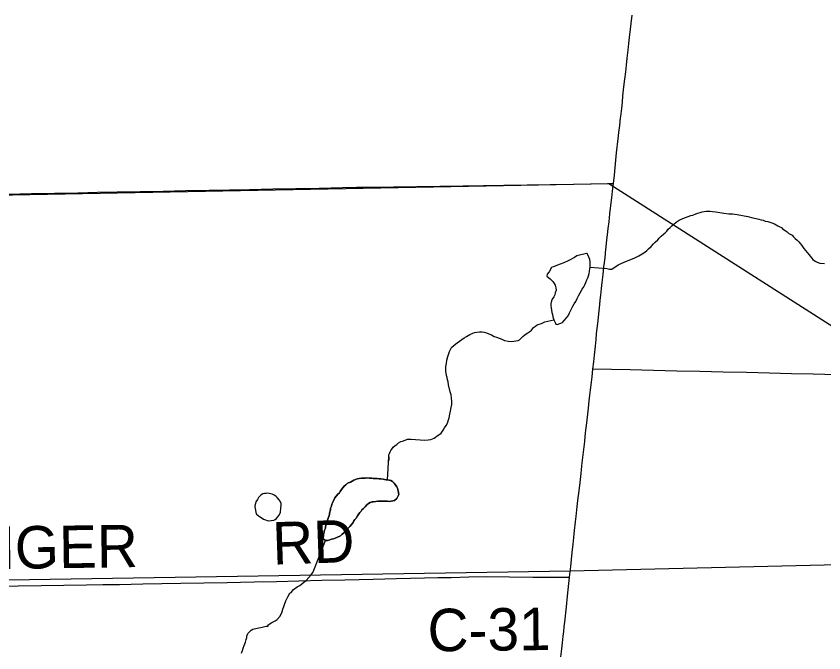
# Model space of a CAD drawing. Extents: x 103424 to 290657, y 38711 to 110967.
# Drawn here: x 214249.81 to 214250.35, y 40208.748 to 40209.174 of the extents above; entities that cross this region are included whole.
import ezdxf

# ---------------------------------------------------------------- set-up
doc = ezdxf.new("R2010")
doc.units = 0
for name, color, linetype in [('GM_X_Corporation', 7, 'Continuous'), ('GM_X_County_Road', 7, 'Continuous'), ('GM_X_County_Road_Text', 7, 'Continuous'), ('GM_X_Minor_Lake', 7, 'Continuous'), ('GM_X_Minor_River', 7, 'Continuous'), ('GM_X_Rail_Line', 7, 'Continuous'), ('GM_X_State_Route', 7, 'Continuous'), ('GM_X_Township_Road', 7, 'Continuous')]:
    doc.layers.add(name, color=color, linetype=linetype)

msp = doc.modelspace()

# ---------------------------------------------------------------- linework, layer by layer
at = {"layer": 'GM_X_Corporation'}
msp.add_lwpolyline([(214250.6509, 40211.22864), (214250.66191, 40210.37376), (214250.66761, 40209.93905), (214250.67524, 40209.51623), (214250.67595, 40209.3563), (214250.68114, 40208.9936), (214250.6822, 40208.92409), (214250.68321, 40208.87004), (214250.68423, 40208.81599), (214250.50285, 40208.81053), (214250.5017, 40208.8105), (214250.18063, 40208.80297), (214249.1929, 40208.78706), (214248.88259, 40208.7802), (214248.57076, 40208.77338), (214248.0881, 40208.75947)], dxfattribs=at)
msp.add_lwpolyline([(214247.90914, 40208.30125), (214250.69191, 40208.30125), (214250.69144, 40208.40851), (214250.68656, 40208.66767), (214250.68423, 40208.81599), (214250.50285, 40208.81053), (214250.5017, 40208.8105), (214250.18063, 40208.80297), (214249.1929, 40208.78706), (214248.88259, 40208.7802), (214248.57076, 40208.77338), (214248.0881, 40208.75947), (214247.90638, 40208.75597)], close=True, dxfattribs=at)
at = {"layer": 'GM_X_County_Road'}
for points in [[(214249.80488, 40209.0553), (214249.82041, 40209.0556), (214249.83594, 40209.0559), (214249.85147, 40209.0562), (214249.86457, 40209.05645), (214249.87767, 40209.0567), (214249.8932, 40209.05699), (214249.90847, 40209.05729), (214249.92374, 40209.05758), (214249.93927, 40209.05787), (214249.95275, 40209.05812), (214249.96624, 40209.05838), (214249.98177, 40209.05869), (214249.9973, 40209.05899), (214250.01283, 40209.05931), (214250.02836, 40209.05961), (214250.03769, 40209.0598), (214250.04702, 40209.05999), (214250.06255, 40209.06021), (214250.07808, 40209.06044), (214250.09361, 40209.06066), (214250.10914, 40209.06089), (214250.12271, 40209.06109), (214250.13627, 40209.06128), (214250.1518, 40209.06151), (214250.16733, 40209.06173), (214250.18286, 40209.06196), (214250.19428, 40209.06212), (214250.2057, 40209.06229), (214250.20956, 40209.06229)], [(214249.79689, 40208.79303), (214249.81148, 40208.79323), (214249.82701, 40208.79345), (214249.84212, 40208.79365), (214249.85723, 40208.79386), (214249.86827, 40208.79401), (214249.87932, 40208.79416), (214249.89485, 40208.79443), (214249.90753, 40208.79465), (214249.92021, 40208.79487), (214249.93574, 40208.79515), (214249.95128, 40208.79544), (214249.96031, 40208.7956), (214249.96934, 40208.79577), (214249.98427, 40208.79616), (214249.9992, 40208.79656), (214250.01464, 40208.79689), (214250.03007, 40208.79723), (214250.03949, 40208.79742), (214250.0489, 40208.79761), (214250.06443, 40208.79801), (214250.07384, 40208.79825), (214250.08326, 40208.79849), (214250.09219, 40208.79867), (214250.10112, 40208.79885), (214250.1129, 40208.79908), (214250.12467, 40208.79932), (214250.1402, 40208.79919), (214250.15574, 40208.79907), (214250.16797, 40208.79898), (214250.1802, 40208.79888)]]:
    msp.add_lwpolyline(points, dxfattribs=at)
at = {"layer": 'GM_X_Minor_Lake'}
for points in [[(214250.18502, 40209.01401), (214250.18353, 40209.01293), (214250.1794, 40209.01056), (214250.17638, 40209.00917), (214250.17393, 40209.00835), (214250.17223, 40209.00775), (214250.17072, 40209.00714), (214250.16921, 40209.00654), (214250.16808, 40209.00614), (214250.16662, 40209.00326), (214250.16532, 40209.00171), (214250.16497, 40209.00037), (214250.16632, 40208.99926), (214250.16729, 40208.99852), (214250.16904, 40208.99685), (214250.17002, 40208.99535), (214250.17061, 40208.99441), (214250.17082, 40208.99347), (214250.17103, 40208.99252), (214250.17125, 40208.99101), (214250.17072, 40208.9891), (214250.17037, 40208.98795), (214250.16964, 40208.9866), (214250.16853, 40208.98487), (214250.16817, 40208.98391), (214250.16784, 40208.98181), (214250.16768, 40208.98048), (214250.1679, 40208.97915), (214250.16834, 40208.97612), (214250.16875, 40208.9748), (214250.16917, 40208.9731), (214250.16978, 40208.97122), (214250.17058, 40208.96933), (214250.17117, 40208.96821), (214250.17213, 40208.96804), (214250.17307, 40208.96844), (214250.17439, 40208.96885), (214250.17552, 40208.96944), (214250.17664, 40208.9706), (214250.17812, 40208.97254), (214250.17923, 40208.97389), (214250.18014, 40208.97581), (214250.1816, 40208.9785), (214250.18252, 40208.98023), (214250.18344, 40208.98177), (214250.18435, 40208.9835), (214250.18526, 40208.98542), (214250.18617, 40208.98715), (214250.18727, 40208.98927), (214250.18874, 40208.99158), (214250.18985, 40208.99331), (214250.19058, 40208.99466), (214250.19112, 40208.996), (214250.19184, 40208.99791), (214250.19257, 40208.99926), (214250.19292, 40209.0006), (214250.19327, 40209.00212), (214250.19362, 40209.00346), (214250.19378, 40209.00518), (214250.19413, 40209.00632), (214250.19411, 40209.00727), (214250.19408, 40209.0086), (214250.19405, 40209.00993), (214250.19383, 40209.01145), (214250.19323, 40209.01295), (214250.19243, 40209.01465), (214250.19203, 40209.01559), (214250.19165, 40209.01558)], [(214250.19165, 40209.01558), (214250.18502, 40209.01401)], [(214250.06081, 40208.86359), (214250.05967, 40208.86375), (214250.05852, 40208.86411), (214250.05757, 40208.86409), (214250.05661, 40208.86426), (214250.05566, 40208.86443), (214250.05413, 40208.86477), (214250.05299, 40208.86475), (214250.05165, 40208.86491), (214250.05013, 40208.86488), (214250.04899, 40208.86504), (214250.04803, 40208.86521), (214250.04651, 40208.86518), (214250.0448, 40208.86533), (214250.04366, 40208.86531), (214250.04233, 40208.86528), (214250.04119, 40208.86525), (214250.03948, 40208.86502), (214250.03815, 40208.86481), (214250.03721, 40208.86441), (214250.03608, 40208.86381), (214250.03382, 40208.86262), (214250.0325, 40208.86202), (214250.03156, 40208.86162), (214250.03063, 40208.86065), (214250.02951, 40208.85987), (214250.02858, 40208.85871), (214250.02765, 40208.85755), (214250.02692, 40208.85639), (214250.02637, 40208.85543), (214250.02525, 40208.85446), (214250.0234, 40208.85214), (214250.02212, 40208.84964), (214250.0214, 40208.84772), (214250.02104, 40208.84657), (214250.0205, 40208.84504), (214250.02033, 40208.84409), (214250.01981, 40208.8418), (214250.01964, 40208.84084), (214250.01929, 40208.83951), (214250.01894, 40208.83836), (214250.01839, 40208.83721), (214250.01785, 40208.83567), (214250.0175, 40208.83415), (214250.01715, 40208.83281), (214250.01699, 40208.83167), (214250.01644, 40208.83051), (214250.01575, 40208.82727), (214250.01543, 40208.8246)], [(214250.01543, 40208.8246), (214250.01575, 40208.82727), (214250.01644, 40208.83051), (214250.01699, 40208.83167), (214250.01715, 40208.83281), (214250.0175, 40208.83415), (214250.01785, 40208.83567), (214250.01839, 40208.83721), (214250.01894, 40208.83836), (214250.01929, 40208.83951), (214250.01964, 40208.84084), (214250.01981, 40208.8418), (214250.02033, 40208.84409), (214250.0205, 40208.84504), (214250.02104, 40208.84657), (214250.0214, 40208.84772), (214250.02212, 40208.84964), (214250.0234, 40208.85214), (214250.02525, 40208.85446), (214250.02637, 40208.85543), (214250.02692, 40208.85639), (214250.02765, 40208.85755), (214250.02858, 40208.85871), (214250.02951, 40208.85987), (214250.03063, 40208.86065), (214250.03156, 40208.86162), (214250.0325, 40208.86202), (214250.03382, 40208.86262), (214250.03608, 40208.86381), (214250.03721, 40208.86441), (214250.03815, 40208.86481), (214250.03948, 40208.86502), (214250.04119, 40208.86525), (214250.04233, 40208.86528), (214250.04366, 40208.86531), (214250.0448, 40208.86533), (214250.04651, 40208.86518), (214250.04803, 40208.86521), (214250.04899, 40208.86504), (214250.05013, 40208.86488), (214250.05165, 40208.86491), (214250.05299, 40208.86475), (214250.05413, 40208.86477), (214250.05566, 40208.86443), (214250.05661, 40208.86426), (214250.05757, 40208.86409), (214250.05852, 40208.86411), (214250.05967, 40208.86375), (214250.06081, 40208.86359), (214250.06177, 40208.86304), (214250.06294, 40208.86192), (214250.06372, 40208.86099), (214250.0647, 40208.85949), (214250.0651, 40208.85855), (214250.0655, 40208.85761), (214250.06571, 40208.85666), (214250.06615, 40208.8542), (214250.06468, 40208.85151), (214250.06319, 40208.85015), (214250.06092, 40208.84972), (214250.05959, 40208.84969), (214250.05844, 40208.84986), (214250.05749, 40208.84984), (214250.05635, 40208.84981), (214250.0554, 40208.84979), (214250.05445, 40208.84977), (214250.05312, 40208.84974), (214250.05198, 40208.84972), (214250.05065, 40208.84969), (214250.04913, 40208.84946), (214250.04818, 40208.84944), (214250.04686, 40208.84903), (214250.04573, 40208.84825), (214250.0448, 40208.84728), (214250.04369, 40208.84612), (214250.04257, 40208.84495), (214250.04145, 40208.84398), (214250.0409, 40208.84302), (214250.03997, 40208.84224), (214250.03941, 40208.84127), (214250.03849, 40208.83992), (214250.03758, 40208.83838), (214250.03664, 40208.8376), (214250.03609, 40208.83664), (214250.03554, 40208.83549), (214250.03462, 40208.83433), (214250.03332, 40208.83297), (214250.03202, 40208.83142), (214250.03072, 40208.82968), (214250.02792, 40208.82753), (214250.02699, 40208.82656), (214250.02472, 40208.82556), (214250.02246, 40208.82457), (214250.02114, 40208.82435), (214250.02001, 40208.82394), (214250.0183, 40208.82352), (214250.01697, 40208.8235), (214250.01543, 40208.8246)], [(214250.01543, 40208.8246), (214250.01697, 40208.8235), (214250.0183, 40208.82352), (214250.02001, 40208.82394), (214250.02114, 40208.82435), (214250.02246, 40208.82457), (214250.02472, 40208.82556), (214250.02699, 40208.82656), (214250.02792, 40208.82753), (214250.03072, 40208.82968), (214250.03202, 40208.83142), (214250.03332, 40208.83297), (214250.03462, 40208.83433), (214250.03554, 40208.83549), (214250.03609, 40208.83664), (214250.03664, 40208.8376), (214250.03758, 40208.83838), (214250.03849, 40208.83992), (214250.03941, 40208.84127), (214250.03997, 40208.84224), (214250.0409, 40208.84302), (214250.04145, 40208.84398), (214250.04257, 40208.84495), (214250.04369, 40208.84612), (214250.0448, 40208.84728), (214250.04573, 40208.84825), (214250.04686, 40208.84903), (214250.04818, 40208.84944), (214250.04913, 40208.84946), (214250.05065, 40208.84969), (214250.05198, 40208.84972), (214250.05312, 40208.84974), (214250.05445, 40208.84977), (214250.0554, 40208.84979), (214250.05635, 40208.84981), (214250.05749, 40208.84984), (214250.05844, 40208.84986), (214250.05959, 40208.84969), (214250.06092, 40208.84972), (214250.06319, 40208.85015), (214250.06468, 40208.85151), (214250.06615, 40208.8542), (214250.06571, 40208.85666), (214250.0655, 40208.85761), (214250.0651, 40208.85855), (214250.0647, 40208.85949), (214250.06372, 40208.86099), (214250.06294, 40208.86192), (214250.06177, 40208.86304), (214250.06081, 40208.86359)], [(214249.98615, 40208.85076), (214249.98478, 40208.85225), (214249.98381, 40208.85317), (214249.98265, 40208.85391), (214249.9815, 40208.85445), (214249.98054, 40208.85481), (214249.9794, 40208.85498), (214249.97844, 40208.85515), (214249.97731, 40208.85493), (214249.97617, 40208.85491), (214249.97522, 40208.8547), (214249.97409, 40208.8541), (214249.97223, 40208.85216), (214249.9715, 40208.85101), (214249.97058, 40208.84928), (214249.97022, 40208.84832), (214249.96987, 40208.84679), (214249.9697, 40208.84622), (214249.9697, 40208.84603)], [(214249.9697, 40208.84603), (214249.97075, 40208.8413), (214249.9723, 40208.84), (214249.97404, 40208.8389), (214249.97558, 40208.8378), (214249.97692, 40208.83726), (214249.97807, 40208.8369), (214249.97903, 40208.83673), (214249.98244, 40208.83719), (214249.98338, 40208.83759), (214249.98432, 40208.83818), (214249.98506, 40208.83914), (214249.98599, 40208.84049), (214249.9869, 40208.84241), (214249.98722, 40208.84508), (214249.98736, 40208.84717), (214249.98734, 40208.84831), (214249.98674, 40208.84982), (214249.98615, 40208.85076), (214249.98478, 40208.85225), (214249.98381, 40208.85317), (214249.98265, 40208.85391), (214249.9815, 40208.85445), (214249.98054, 40208.85481), (214249.9794, 40208.85498), (214249.97844, 40208.85515), (214249.97731, 40208.85493), (214249.97617, 40208.85491), (214249.97522, 40208.8547), (214249.97409, 40208.8541), (214249.97223, 40208.85216), (214249.9715, 40208.85101), (214249.97058, 40208.84928), (214249.97022, 40208.84832), (214249.96987, 40208.84679), (214249.9697, 40208.84622), (214249.9697, 40208.84603)], [(214249.9697, 40208.84603), (214249.97075, 40208.8413), (214249.9723, 40208.84), (214249.97404, 40208.8389), (214249.97558, 40208.8378), (214249.97692, 40208.83726), (214249.97807, 40208.8369), (214249.97903, 40208.83673), (214249.98244, 40208.83719), (214249.98338, 40208.83759), (214249.98432, 40208.83818), (214249.98506, 40208.83914), (214249.98599, 40208.84049), (214249.9869, 40208.84241), (214249.98722, 40208.84508), (214249.98736, 40208.84717), (214249.98734, 40208.84831), (214249.98674, 40208.84982), (214249.98615, 40208.85076)]]:
    msp.add_lwpolyline(points, dxfattribs=at)
at = {"layer": 'GM_X_Minor_River'}
for points in [[(214250.19413, 40209.00632), (214250.20518, 40209.00542), (214250.2069, 40209.00508), (214250.20842, 40209.00511), (214250.21274, 40209.00787), (214250.21726, 40209.00987), (214250.22122, 40209.01147), (214250.22386, 40209.01267), (214250.22649, 40209.01406), (214250.22875, 40209.01525), (214250.23062, 40209.01643), (214250.23193, 40209.01741), (214250.23305, 40209.01857), (214250.23492, 40209.02013), (214250.2364, 40209.02206), (214250.23752, 40209.02304), (214250.2392, 40209.02459), (214250.24012, 40209.02575), (214250.24143, 40209.02711), (214250.24311, 40209.02848), (214250.24423, 40209.02945), (214250.24535, 40209.03043), (214250.24627, 40209.03178), (214250.24758, 40209.03294), (214250.2487, 40209.03392), (214250.25001, 40209.03509), (214250.2515, 40209.03645), (214250.25356, 40209.03783), (214250.25601, 40209.03902), (214250.26129, 40209.04084), (214250.26262, 40209.04125), (214250.26469, 40209.04206), (214250.26601, 40209.04247), (214250.26753, 40209.04288), (214250.26904, 40209.04329), (214250.27018, 40209.04351), (214250.2715, 40209.04373), (214250.27283, 40209.04375), (214250.27417, 40209.04378), (214250.27588, 40209.04363), (214250.27798, 40209.0433), (214250.28065, 40209.04297), (214250.28332, 40209.04246), (214250.28675, 40209.04216), (214250.28923, 40209.04202), (214250.29228, 40209.04152), (214250.29591, 40209.04084), (214250.29954, 40209.04016), (214250.30279, 40209.03947), (214250.30508, 40209.03895), (214250.30681, 40209.03841), (214250.30833, 40209.03807), (214250.30967, 40209.03772), (214250.31102, 40209.03717), (214250.31274, 40209.03683), (214250.31407, 40209.03648), (214250.3156, 40209.03613), (214250.31733, 40209.03541), (214250.31945, 40209.03394), (214250.3208, 40209.0334), (214250.32195, 40209.03285), (214250.32273, 40209.03192), (214250.32446, 40209.03101), (214250.32582, 40209.0299), (214250.32698, 40209.02897), (214250.32813, 40209.02824), (214250.3291, 40209.02769), (214250.33007, 40209.02676), (214250.33123, 40209.02565), (214250.3324, 40209.02453), (214250.33356, 40209.02342), (214250.33454, 40209.02211), (214250.33552, 40209.0208), (214250.33689, 40209.01893), (214250.34021, 40209.01482), (214250.34119, 40209.0137), (214250.34217, 40209.01239), (214250.34295, 40209.01146), (214250.34449, 40209.01035), (214250.34584, 40209.00981), (214250.34756, 40209.00909), (214250.3508, 40209.00878)], [(214250.05852, 40208.86411), (214250.05933, 40208.87952), (214250.05938, 40208.87705), (214250.05933, 40208.87952), (214250.05949, 40208.88085), (214250.05985, 40208.88181), (214250.0604, 40208.88277), (214250.06076, 40208.88373), (214250.06131, 40208.88469), (214250.06224, 40208.88585), (214250.06354, 40208.88702), (214250.06467, 40208.8878), (214250.06579, 40208.88878), (214250.06748, 40208.88976), (214250.06918, 40208.89018), (214250.07182, 40208.89119), (214250.07429, 40208.89124), (214250.07715, 40208.89111), (214250.08039, 40208.8908), (214250.08344, 40208.89068), (214250.08571, 40208.89092), (214250.08742, 40208.89115), (214250.08855, 40208.89155), (214250.08969, 40208.89196), (214250.09062, 40208.89255), (214250.09174, 40208.89352), (214250.09343, 40208.8947), (214250.09437, 40208.89529), (214250.09566, 40208.89722), (214250.09657, 40208.89895), (214250.09768, 40208.90049), (214250.0986, 40208.90203), (214250.09914, 40208.90356), (214250.09966, 40208.90566), (214250.10019, 40208.90795), (214250.10071, 40208.91006), (214250.10104, 40208.91253), (214250.10157, 40208.91444), (214250.10152, 40208.91672), (214250.10128, 40208.91881), (214250.10105, 40208.92089), (214250.10043, 40208.92297), (214250.09938, 40208.9277), (214250.09915, 40208.92959), (214250.09874, 40208.9311), (214250.09833, 40208.93261), (214250.09792, 40208.93393), (214250.09769, 40208.93545), (214250.09748, 40208.93658), (214250.09745, 40208.9381), (214250.0976, 40208.94001), (214250.09794, 40208.94191), (214250.09827, 40208.9442), (214250.09879, 40208.94649), (214250.09951, 40208.9486), (214250.10005, 40208.94994), (214250.10132, 40208.95263), (214250.10319, 40208.95419), (214250.10506, 40208.95575), (214250.10674, 40208.95693), (214250.10825, 40208.95791), (214250.10974, 40208.95908), (214250.11143, 40208.96007), (214250.1135, 40208.96125), (214250.11557, 40208.96225), (214250.1167, 40208.96265), (214250.11822, 40208.96287), (214250.11993, 40208.9631), (214250.12183, 40208.96314), (214250.12316, 40208.96298), (214250.1247, 40208.96245), (214250.12623, 40208.96172), (214250.12815, 40208.961), (214250.12988, 40208.96009), (214250.13142, 40208.95955), (214250.13314, 40208.95883), (214250.13487, 40208.95811), (214250.13679, 40208.95739), (214250.13927, 40208.95687), (214250.14137, 40208.95673), (214250.14592, 40208.9574), (214250.14686, 40208.9578), (214250.14779, 40208.95877), (214250.1491, 40208.95994), (214250.15059, 40208.9613), (214250.15227, 40208.96248), (214250.15359, 40208.96326), (214250.15471, 40208.96424), (214250.15619, 40208.96598), (214250.15751, 40208.96696), (214250.15863, 40208.96774), (214250.15995, 40208.96834), (214250.16146, 40208.96875), (214250.16278, 40208.96935), (214250.16372, 40208.96975), (214250.16978, 40208.97122)], [(214249.96095, 40208.74818), (214249.96148, 40208.7499), (214249.96202, 40208.75143), (214249.96274, 40208.75335), (214249.96346, 40208.75545), (214249.96399, 40208.75717), (214249.96434, 40208.75851), (214249.96451, 40208.75946), (214249.96523, 40208.76138), (214249.96728, 40208.76351), (214249.96841, 40208.76411), (214249.97143, 40208.76494), (214249.97465, 40208.76557), (214249.9773, 40208.7662), (214249.97863, 40208.76623), (214249.97861, 40208.76718), (214249.98106, 40208.76856), (214249.98331, 40208.76975), (214249.98482, 40208.77055), (214249.98648, 40208.77267), (214249.98776, 40208.77517), (214249.98847, 40208.77747), (214249.98919, 40208.77938), (214249.98974, 40208.78072), (214249.99063, 40208.78321), (214249.99191, 40208.7859), (214249.99319, 40208.78821), (214249.99413, 40208.78861), (214249.99561, 40208.79073), (214249.99804, 40208.79249), (214249.99992, 40208.79348), (214250.00123, 40208.79446), (214250.00254, 40208.79563), (214250.00404, 40208.7968), (214250.00757, 40208.80049), (214250.00849, 40208.80203), (214250.00922, 40208.80357), (214250.00976, 40208.80472), (214250.01697, 40208.8235)]]:
    msp.add_lwpolyline(points, dxfattribs=at)
at = {"layer": 'GM_X_Rail_Line'}
msp.add_lwpolyline([(214248.0834, 40208.75799), (214248.56474, 40208.77244), (214248.5708, 40208.7785), (214248.56614, 40209.02881), (214248.57034, 40209.03394), (214249.13766, 40209.04428), (214249.45554, 40209.04804), (214250.20657, 40209.06237), (214250.40695, 40208.9343), (214250.85343, 40208.92373), (214251.15406, 40208.91532)], dxfattribs=at)
at = {"layer": 'GM_X_State_Route'}
for points in [[(214250.21443, 40209.10634), (214250.21455, 40209.10728), (214250.21511, 40209.1125), (214250.21557, 40209.11669), (214250.21598, 40209.12103), (214250.21643, 40209.12495), (214250.21687, 40209.12877), (214250.21725, 40209.1321), (214250.21782, 40209.13706), (214250.21832, 40209.14142), (214250.21884, 40209.14622), (214250.21941, 40209.15146), (214250.2199, 40209.156), (214250.22032, 40209.15996), (214250.22203, 40209.17502)], [(214250.20427, 40209.01549), (214250.20432, 40209.01595), (214250.20478, 40209.02005), (214250.20529, 40209.02457), (214250.20567, 40209.02796), (214250.20616, 40209.03229), (214250.20667, 40209.03681), (214250.20727, 40209.04198), (214250.2079, 40209.04759), (214250.20848, 40209.0527), (214250.20899, 40209.05719), (214250.20956, 40209.06229), (214250.21022, 40209.06792), (214250.21073, 40209.07314), (214250.21175, 40209.08281), (214250.21274, 40209.09219), (214250.21324, 40209.09644), (214250.2138, 40209.10113), (214250.21443, 40209.10634)], [(214250.19859, 40208.9638), (214250.19875, 40208.96532), (214250.19908, 40208.96857), (214250.19955, 40208.97281), (214250.20002, 40208.97714), (214250.20048, 40208.98138), (214250.2008, 40208.98423), (214250.20118, 40208.98762), (214250.20163, 40208.99211), (214250.20209, 40208.99615), (214250.20268, 40209.00139), (214250.20326, 40209.0065), (214250.20358, 40209.00939), (214250.20396, 40209.01272), (214250.20427, 40209.01549)], [(214250.1802, 40208.79888), (214250.18108, 40208.80615), (214250.1821, 40208.81549), (214250.1826, 40208.82106), (214250.18307, 40208.8254), (214250.18361, 40208.8301), (214250.18427, 40208.83599), (214250.18467, 40208.83947), (214250.18518, 40208.84399), (214250.18567, 40208.84836), (214250.18609, 40208.85204), (214250.18661, 40208.85669), (214250.18724, 40208.86219), (214250.18794, 40208.86839), (214250.18823, 40208.87095), (214250.18874, 40208.87551), (214250.18916, 40208.8791), (214250.18956, 40208.88254), (214250.18998, 40208.88626), (214250.19038, 40208.88976), (214250.19075, 40208.89304), (214250.19122, 40208.89721), (214250.19158, 40208.9004), (214250.19201, 40208.90415), (214250.19245, 40208.90804), (214250.1929, 40208.91203), (214250.19345, 40208.91686), (214250.19389, 40208.92067), (214250.19429, 40208.92425), (214250.19488, 40208.92946), (214250.19529, 40208.93304), (214250.19587, 40208.93816), (214250.19638, 40208.9431), (214250.1969, 40208.94744), (214250.19753, 40208.95349), (214250.19798, 40208.95791), (214250.19838, 40208.96178), (214250.19859, 40208.9638)], [(214250.1745, 40208.74572), (214250.1751, 40208.75097), (214250.17556, 40208.75511), (214250.17603, 40208.7594), (214250.17635, 40208.7626), (214250.1767, 40208.76569), (214250.17705, 40208.76875), (214250.17819, 40208.77906), (214250.17897, 40208.7862), (214250.1802, 40208.79888)]]:
    msp.add_lwpolyline(points, dxfattribs=at)
at = {"layer": 'GM_X_Township_Road'}
msp.add_lwpolyline([(214250.35867, 40208.9344), (214250.34314, 40208.93476), (214250.32859, 40208.93509), (214250.31404, 40208.93543), (214250.29851, 40208.93579), (214250.28298, 40208.93614), (214250.26745, 40208.9365), (214250.25192, 40208.93686), (214250.23639, 40208.93722), (214250.22086, 40208.93758), (214250.20836, 40208.93787), (214250.19587, 40208.93816)], dxfattribs=at)

# ---------------------------------------------------------------- texts
at = {"layer": 'GM_X_County_Road_Text'}
for s, rotation, p in [('MESSENGER', 0.8066, (214249.64905, 40208.8023)), ('RD', 1.9711, (214249.98195, 40208.80729)), ('C-31', 0.6714, (214250.08545, 40208.74927))]:
    msp.add_text(s, height=0.028409, rotation=rotation, dxfattribs=at).set_placement(p)

doc.saveas('drawing.dxf')
